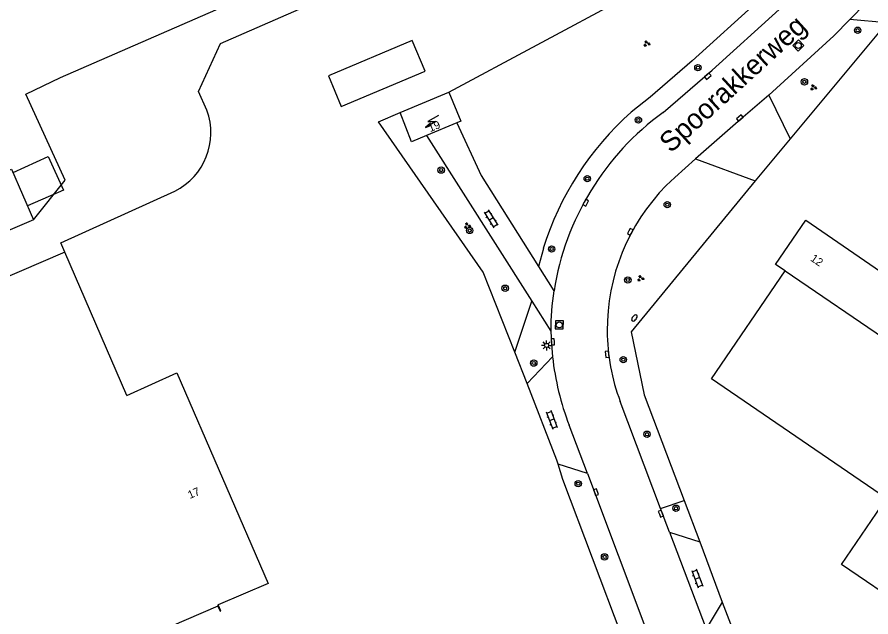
# Model space of a CAD drawing. Extents: x 136000 to 141014, y 402000 to 403500.
# Drawn here: x 139068.4 to 139175.2, y 402079.8 to 402154.7 of the extents above; entities that cross this region are included whole.
import ezdxf

# ---------------------------------------------------------------- set-up
doc = ezdxf.new("R2010")
doc.units = 0
for name, color, linetype in [('gg-afsc-erfafscheiding', 7, 'Continuous'), ('gg-afsc-hekwerk', 7, 'Continuous'), ('gg-afsc-muur', 7, 'Continuous'), ('gg-anno-huisnummerreeks BGT', 7, 'Continuous'), ('gg-anno-openbare ruimte label', 7, 'Continuous'), ('gg-bbg-bijgebouw', 7, 'Continuous'), ('gg-bbg-hoofdgebouw', 7, 'Continuous'), ('gg-bbg-tussenscheiding', 7, 'Continuous'), ('gg-knt-verharding', 7, 'Continuous'), ('gg-kntw-beschoeiing', 7, 'Continuous'), ('gt-grn-groengrens', 7, 'Continuous'), ('gt-symb-boom', 7, 'Continuous'), ('gt-symb-brandkraan', 7, 'Continuous'), ('gt-symb-groenvak', 7, 'Continuous'), ('gt-symb-klinker verharding', 7, 'Continuous'), ('gt-symb-kolk', 7, 'Continuous'), ('gt-symb-lichtmast', 7, 'Continuous'), ('gt-symb-rioolschacht', 7, 'Continuous'), ('gt-symb-trafo symbool', 7, 'Continuous')]:
    doc.layers.add(name, color=color, linetype=linetype)

# ---------------------------------------------------------------- blocks, each defined once
blk = doc.blocks.new('gt0-BOOM')
at = {"layer": 'gt-symb-boom'}
for radius in [0.4, 0.2]:
    blk.add_circle((0, 0), radius, dxfattribs=at)
blk = doc.blocks.new('gt0-KOLK')
at = {"layer": 'gt-symb-kolk'}
blk.add_lwpolyline([(0, 0), (0.38, 0), (0.38, 0.4), (-0.37, 0.4), (-0.37, 0), (0, 0)], dxfattribs=at)
blk = doc.blocks.new('gt0-RS')
at = {"layer": 'gt-symb-rioolschacht'}
blk.add_lwpolyline([(-0.5, -0.5), (0.5, -0.5), (0.5, 0.5), (-0.5, 0.5)], close=True, dxfattribs=at)
blk.add_circle((0, 0), 0.375, dxfattribs=at)
blk = doc.blocks.new('gt0-GRVAK')
at = {"layer": 'gt-symb-groenvak'}
for p, q in [((-0.11, 0.19), (-0.23, 0.24)), ((-0.18, 0.15), (0.09, 0.15)), ((-0.09, 0.21), (-0.16, 0.32)), ((-0.05, 0.21), (-0.05, 0.39)), ((0, 0.21), (0.06, 0.32)), ((0.02, 0.19), (0.13, 0.24)), ((0.26, -0.05), (0.2, 0.06)), ((0.31, -0.05), (0.31, 0.13)), ((0.35, -0.05), (0.41, 0.06)), ((-0.24, -0.23), (-0.36, -0.18)), ((-0.32, -0.26), (-0.05, -0.26)), ((-0.23, -0.21), (-0.29, -0.1)), ((-0.18, -0.2), (-0.18, -0.02)), ((-0.14, -0.21), (-0.07, -0.1)), ((-0.12, -0.23), (0, -0.18)), ((0.24, -0.07), (0.12, -0.02)), ((0.17, -0.11), (0.44, -0.11)), ((0.37, -0.07), (0.49, -0.02))]:
    blk.add_line(p, q, dxfattribs=at)
blk = doc.blocks.new('gt0-HSP')
at = {"layer": 'gt-symb-trafo symbool'}
for points in [[(0.77, 0.75), (-0.53, 0), (0.47, 0), (-0.83, -0.75)], [(-0.22, -0.24), (-0.83, -0.75), (-0.08, -0.48)]]:
    blk.add_lwpolyline(points, dxfattribs=at)
blk = doc.blocks.new('gt0-KL1')
at = {"layer": 'gt-symb-klinker verharding'}
for p, q in [((-1.15, 0.3), (1.15, 0.3)), ((-1, -0.3), (-1, 0.3)), ((-0.5, 0.3), (-0.5, 0.45)), ((0, -0.3), (0, 0.3)), ((0.5, 0.3), (0.5, 0.45)), ((1, -0.3), (1, 0.3)), ((-1.15, -0.3), (1.15, -0.3)), ((-0.5, -0.45), (-0.5, -0.3)), ((0.5, -0.45), (0.5, -0.3))]:
    blk.add_line(p, q, dxfattribs=at)
blk = doc.blocks.new('gt0-LMAST')
at = {"layer": 'gt-symb-lichtmast'}
for p, q in [((-0.18, 0.17), (-0.45, 0.44)), ((0, 0.25), (0, 0.62)), ((0.17, 0.17), (0.44, 0.44)), ((-0.25, 0), (-0.63, 0)), ((-0.18, -0.18), (-0.45, -0.45)), ((0, -0.25), (0, -0.63)), ((0.44, -0.45), (0.17, -0.18)), ((0.25, 0), (0.62, 0))]:
    blk.add_line(p, q, dxfattribs=at)
blk.add_circle((0, 0), 0.25, dxfattribs=at)
blk = doc.blocks.new('gt0-BR')
at = {"layer": 'gt-symb-brandkraan'}
for centre, radius, start, end in [((-0.24, 0), 0.206, 107.5669, 252.4331), ((0.6, -2.66), 3, 106.892, 107.5669), ((0, -0.69), 0.938, 73.108, 106.892), ((-0.6, -2.66), 3, 72.4331, 73.108), ((0.24, 0), 0.206, 287.567, 72.4331), ((0.6, 2.66), 3, 252.4331, 253.108), ((0, 0.69), 0.938, 253.108, 286.8921), ((-0.6, 2.66), 3, 286.8921, 287.567)]:
    blk.add_arc(centre, radius, start, end, dxfattribs=at)

msp = doc.modelspace()

# ---------------------------------------------------------------- linework, layer by layer
at = {"layer": 'gg-afsc-erfafscheiding'}
for p, q in [((139122.41, 402145.33), (139163.57, 402167.42)), ((139113.6, 402141.64), (139116.32, 402142.78))]:
    msp.add_line(p, q, dxfattribs=at)
at = {"layer": 'gg-afsc-hekwerk'}
for p, q in [((139177.14, 402154.01), (139165.05, 402139.5)), ((139165.05, 402139.5), (139160.69, 402134.26)), ((139136.65, 402096.92), (139136.07, 402098.83)), ((139151.81, 402094.3), (139153.76, 402089.12)), ((139153.76, 402089.12), (139156.59, 402081.61)), ((139156.59, 402081.61), (139174.27, 402034.91))]:
    msp.add_line(p, q, dxfattribs=at)
for points in [[(139160.69, 402134.26), (139145.21, 402115.38), (139146.84, 402107.51), (139151.81, 402094.3)], [(139136.07, 402098.83), (139135.91, 402099.34), (139132.21, 402108.93)]]:
    msp.add_lwpolyline(points, dxfattribs=at)
at = {"layer": 'gg-afsc-muur'}
for p, q in [((139132.21, 402108.93), (139130.65, 402112.85)), ((139162.66, 402028.05), (139136.65, 402096.92))]:
    msp.add_line(p, q, dxfattribs=at)
for points in [[(139130.65, 402112.85), (139126.68, 402122.82), (139113.6, 402141.64)], [(139093.53, 402081.12), (139093.81, 402080.48), (139093.9, 402080.52), (139093.58, 402081.25)]]:
    msp.add_lwpolyline(points, dxfattribs=at)
at = {"layer": 'gg-bbg-bijgebouw'}
for points in [[(139119.43, 402147.94), (139117.82, 402151.79), (139107.35, 402147.39), (139108.97, 402143.54), (139119.43, 402147.94)], [(139070.48, 402129.38), (139049.28, 402120.28), (139046.56, 402126.61), (139067.76, 402135.73), (139070.48, 402129.38)]]:
    msp.add_lwpolyline(points, dxfattribs=at)
at = {"layer": 'gg-bbg-hoofdgebouw'}
for p, q in [((139116.32, 402142.78), (139122.41, 402145.33)), ((139123.42, 402141.51), (139119.6, 402139.9)), ((139074.4, 402125.35), (139017.28, 402100.62)), ((139082.15, 402107.43), (139074.4, 402125.35))]:
    msp.add_line(p, q, dxfattribs=at)
for points in [[(139122.41, 402145.33), (139123.91, 402141.71), (139123.42, 402141.51)], [(139119.6, 402139.9), (139117.75, 402139.13), (139116.32, 402142.78)], [(139164.45, 402122.99), (139163.25, 402123.81), (139167.04, 402129.34), (139177.7, 402121.99), (139185.05, 402132.73), (139205.62, 402118.65), (139194.54, 402102.44)], [(139179.69, 402080.71), (139171.49, 402086.31), (139177.12, 402094.54), (139155.25, 402109.53), (139164.45, 402122.99)], [(139082.15, 402107.43), (139088.43, 402110.24), (139099.81, 402083.93), (139093.58, 402081.25)], [(139093.53, 402081.12), (139054.8, 402064.38), (139042.08, 402093.8), (139023.68, 402085.84), (139017.28, 402100.62)], [(139093.58, 402081.25), (139093.52, 402081.22), (139093.55, 402081.13), (139093.53, 402081.12)]]:
    msp.add_lwpolyline(points, dxfattribs=at)
at = {"layer": 'gg-bbg-tussenscheiding'}
msp.add_line((139164.45, 402122.99), (139194.54, 402102.44), dxfattribs=at)
at = {"layer": 'gg-knt-verharding'}
for p, q in [((139172.52, 402154.41), (139170.52, 402152.36)), ((139177.14, 402154.01), (139172.52, 402154.41)), ((139170.52, 402152.36), (139162.4, 402144.95)), ((139162.4, 402144.95), (139165.05, 402139.5)), ((139119.6, 402139.9), (139132.77, 402119.21)), ((139153.23, 402137), (139150.65, 402134.67)), ((139153.23, 402137), (139160.69, 402134.26)), ((139150.65, 402134.67), (139149.58, 402133.65)), ((139133.62, 402123.56), (139135.55, 402120.5)), ((139132.77, 402119.21), (139135.15, 402115.48)), ((139132.21, 402108.93), (139135.37, 402112.27)), ((139148.88, 402093.31), (139143.83, 402106.67)), ((139139.72, 402097.66), (139137.44, 402103.7)), ((139139.72, 402097.66), (139136.07, 402098.83)), ((139139.72, 402097.66), (139156.31, 402053.76)), ((139149.99, 402090.36), (139148.88, 402093.31)), ((139149.99, 402090.36), (139154.56, 402078.27)), ((139149.99, 402090.36), (139153.76, 402089.12)), ((139156.59, 402081.61), (139154.56, 402078.27))]:
    msp.add_line(p, q, dxfattribs=at)
for points in [[(139070.48, 402129.38), (139074.45, 402134.34), (139069.53, 402145.07), (139073.86, 402147.17), (139114.33, 402164.84), (139118.02, 402166.81), (139121.56, 402169.06), (139131.36, 402175.53), (139144.2, 402182.67), (139152.07, 402186.27)], [(139149.19, 402142.81), (139155.32, 402148.07), (139163.68, 402155.68), (139169.37, 402161.24), (139176.88, 402169.27), (139181.27, 402174.44)], [(139182.14, 402164.56), (139178.56, 402160.63), (139172.52, 402154.41)], [(139092.17, 402143.07), (139091.13, 402145.43), (139093.88, 402151.42), (139113.53, 402160.03)], [(139162.4, 402144.95), (139158.9, 402141.95), (139153.23, 402137)], [(139123.42, 402141.51), (139126.46, 402134.91), (139133.62, 402123.56)], [(139074.4, 402125.35), (139073.9, 402126.49), (139088.17, 402132.97)], [(139135.15, 402115.48), (139135.22, 402113.87), (139135.37, 402112.27)]]:
    msp.add_lwpolyline(points, dxfattribs=at)
for centre, radius, start, end in [((139084.52, 402140.26), 8.15, 296.6289, 20.1758), ((139169.29, 402115.2), 34.15, 126.0586, 171.0675), ((139167.83, 402115.66), 25.63, 135.3882, 180.3939), ((139161.53, 402115.9), 26.39, 169.9683, 180.9201), ((139167.83, 402115.66), 25.63, 180.3959, 200.534), ((139170.43, 402116.23), 35.29, 186.4428, 200.7909)]:
    msp.add_arc(centre, radius, start, end, dxfattribs=at)
at = {"layer": 'gg-kntw-beschoeiing'}
msp.add_lwpolyline([(139067.94, 402135.31), (139072.33, 402137.3), (139074.24, 402133.07), (139069.74, 402131.11)], dxfattribs=at)
at = {"layer": 'gt-grn-groengrens'}
for p, q in [((139134.22, 402125.8), (139133.62, 402123.56)), ((139130.65, 402112.85), (139132.77, 402119.21)), ((139148.88, 402093.31), (139151.81, 402094.3))]:
    msp.add_line(p, q, dxfattribs=at)
msp.add_lwpolyline([(139179.32, 402176), (139174.67, 402170.51), (139168.25, 402163.67), (139161.2, 402156.86), (139152.84, 402149.26), (139147.56, 402144.72), (139145.2, 402142.82)], dxfattribs=at)
msp.add_arc((139170.32, 402114.56), 37.82, 131.6423, 162.6996, dxfattribs=at)

# ---------------------------------------------------------------- block references
at = {"layer": 'gt-symb-boom'}
for p in [(139173.51, 402153.07), (139153.54, 402148.39), (139166.85, 402146.62), (139146.1, 402141.86), (139121.45, 402135.59), (139139.71, 402134.52), (139149.71, 402131.28), (139125.01, 402128.05), (139135.26, 402125.73), (139144.78, 402121.86), (139129.45, 402120.83), (139144.21, 402111.91), (139133.02, 402111.48), (139147.18, 402102.59), (139138.58, 402096.41), (139150.8, 402093.34), (139141.87, 402087.26)]:
    msp.add_blockref('gt0-BOOM', p, dxfattribs=at)
at = {"layer": 'gt-symb-brandkraan', "rotation": 50.72268850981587}
msp.add_blockref('gt0-BR', (139145.61, 402117.12), dxfattribs=at)
at = {"layer": 'gt-symb-groenvak'}
for p in [(139147.14, 402151.39), (139167.97, 402145.91), (139124.71, 402128.64), (139146.37, 402122.06)]:
    msp.add_blockref('gt0-GRVAK', p, dxfattribs=at)
at = {"layer": 'gt-symb-klinker verharding'}
for p, rotation in [((139127.68, 402129.51), -57.50242843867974), ((139135.28, 402104.4), -69.26285188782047), ((139153.45, 402084.57), -69.26285188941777)]:
    msp.add_blockref('gt0-KL1', p, dxfattribs=dict(at, rotation=rotation))
at = {"layer": 'gt-symb-kolk'}
for p, rotation in [((139154.89, 402147.17), 40.744161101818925), ((139158.9, 402141.95), 40.64768514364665), ((139139.69, 402131.42), 61.00102285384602), ((139144.91, 402127.99), -118.69278770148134), ((139135.61, 402114.13), 93.09405805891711), ((139141.99, 402112.55), -83.22321716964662), ((139140.62, 402095.29), -69.26285188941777), ((139148.72, 402092.59), -69.33669709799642)]:
    msp.add_blockref('gt0-KOLK', p, dxfattribs=dict(at, rotation=rotation))
at = {"layer": 'gt-symb-lichtmast'}
msp.add_blockref('gt0-LMAST', (139134.63, 402113.69), dxfattribs=at)
at = {"layer": 'gt-symb-rioolschacht'}
for p, rotation in [((139166.09, 402151.16), -45.44539991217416), ((139136.21, 402116.25), -1.4893547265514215)]:
    msp.add_blockref('gt0-RS', p, dxfattribs=dict(at, rotation=rotation))
at = {"layer": 'gt-symb-trafo symbool'}
msp.add_blockref('gt0-HSP', (139120.33, 402141.68), dxfattribs=at)

# ---------------------------------------------------------------- texts
at = {"layer": 'gg-anno-huisnummerreeks BGT'}
for s, rotation, p in [('19', 22.7, (139120.08, 402140.33)), ('12', 325.6, (139167.52, 402124.34)), ('17', 23.4, (139090.04, 402094.49))]:
    msp.add_text(s, height=1, rotation=rotation, dxfattribs=at).set_placement(p)
at = {"layer": 'gg-anno-openbare ruimte label'}
msp.add_text('Spoorakkerweg', height=2.5, rotation=42.4, dxfattribs=at).set_placement((139150.14, 402137.64))

doc.saveas('drawing.dxf')
